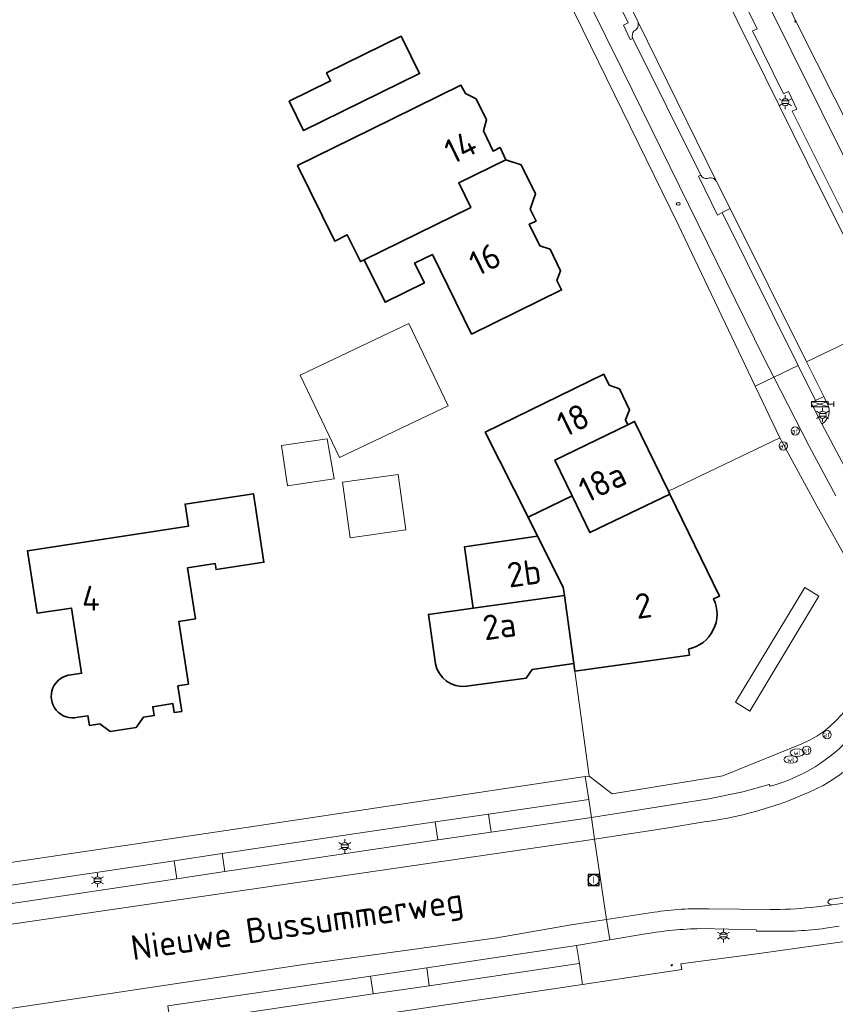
# Model space of a CAD drawing. Header units: metres. Extents: x 140853 to 145288, y 474558 to 480269.
# Tile 311 of 428: x 144504 to 144563, y 478526 to 478597. Entities that reach past the tile are written whole.
import ezdxf
from ezdxf.enums import TextEntityAlignment as Align

# ---------------------------------------------------------------- set-up
doc = ezdxf.new("R2010")
doc.units = ezdxf.units.M
doc.header["$MEASUREMENT"] = 0
for name, color, linetype, lineweight in [('B-WE-GR-GRAS_KRUIDENRIJK-G', 80, 'Continuous', 18), ('B-WE-GR-GROENVOORZIENING-G', 80, 'Continuous', 18), ('B-WE-KL-ET_LS_OV_LICHTMAST-S', 190, 'Continuous', 18), ('B-WE-KL-WATER_BRANDLEIDING_PUT-S', 150, 'Continuous', 18), ('B-WE-KL-WATER_PUT-S', 170, 'Continuous', 18), ('B-WE-OG-BEBOUWING-G', 7, 'Continuous', 35), ('B-WE-OG-BEBOUWING_BIJGEBOUW-G', 7, 'Continuous', 18), ('B-WE-OG-BEBOUWING_HUISNUMMER-T18', 10, 'Continuous', 18), ('B-WE-OG-BEBOUWING_STRAATNAAM-T18', 10, 'Continuous', 18), ('B-WE-OG-TERREIN_ERF-G', 7, 'Continuous', 18), ('B-WE-RI-GWA_RIOOLPUT-S', 30, 'Continuous', 18), ('B-WE-VH-VERHARDING_ASFALT-G', 252, 'Continuous', 18), ('B-WE-VH-VERHARDING_BETON-G', 252, 'Continuous', 18), ('B-WE-VH-VERHARDING_BETONSTRAATSTEEN-G', 252, 'Continuous', 18), ('B-WE-VH-VERHARDING_GESLOTEN-G', 7, 'Continuous', 18), ('B-WE-VH-VERHARDING_GRASBETONSTEEN-G', 70, 'Continuous', 18), ('B-WE-VH-VERHARDING_OPEN-G', 252, 'Continuous', 18), ('B-WE-VH-VERHARDING_STRAATBAKSTEEN-G', 252, 'Continuous', 18), ('B-WE-VH-VERHARDING_TEGEL-G', 252, 'Continuous', 18), ('B-WE-VW-AFSLUITPAAL-S', 7, 'Continuous', 18), ('B-WE-VW-VRI_DRAAGCONSTRUCTIE_PAAL-S', 160, 'Continuous', 18), ('N-WE-VW-TDI-T18', 1, 'Continuous', 18), ('N-WE-VW-TDI-T25', 7, 'Continuous', 25), ('X-XX-XX-ALGEMEEN-S', 7, 'Continuous', 18)]:
    doc.layers.add(name, color=color, linetype=linetype, lineweight=lineweight)
doc.styles.add('NLCS-ISO', font='txt')

# ---------------------------------------------------------------- blocks, each defined once
blk = doc.blocks.new('SIE-WEG_AFVALBAK_TYPE_01')
for radius in [0.25, 0.156]:
    blk.add_circle((0, 0), radius)
blk = doc.blocks.new('B-SIE-WEG_LICHTMAST-SO')
at = {"ltscale": 0.1}
for p, q in [((-1.1, 0.63), (-2.19, 1.27)), ((0, 1.27), (0, 2.53)), ((1.1, 0.63), (2.19, 1.27)), ((-1.1, -0.63), (-2.19, -1.27)), ((0, -1.27), (0, -2.53)), ((1.1, -0.63), (2.19, -1.27))]:
    blk.add_line(p, q, dxfattribs=at)
at = {"flags": 128}
for points in [[(-1.16, 0.5), (1.16, 0.5)], [(-1.16, -0.5), (1.16, -0.5)]]:
    blk.add_lwpolyline(points, dxfattribs=at)
at = {"ltscale": 0.1}
blk.add_circle((0, 0), 1.27, dxfattribs=at)
at = {"style": 'NLCS-ISO'}
blk.add_attdef('TYPE', text='', height=1.8, dxfattribs=at).set_placement((0, 2.53), align=Align.BOTTOM_CENTER)
blk = doc.blocks.new('SVW-AFSLUITPAAL-SO')
at = {"lineweight": 18}
blk.add_circle((0, 0), 1.5, dxfattribs=at)
at = {"lineweight": 18, "style": 'NLCS-ISO'}
blk.add_text('af', height=1.8, dxfattribs=at).set_placement((0, 0), align=Align.MIDDLE_CENTER)
blk = doc.blocks.new('SVW-TDI_VERKEERSREGELTOESTEL-SO')
at = {"color": 0, "linetype": 'ByBlock'}
for p, q in [((3, 0), (-3, 2)), ((3, 2), (-3, 0)), ((3, 1), (5, 1)), ((5, 2), (5, 0))]:
    blk.add_line(p, q, dxfattribs=at)
at = {"color": 0, "linetype": 'ByBlock', "flags": 128}
blk.add_lwpolyline([(-3, 0), (-3, 2), (3, 2), (3, 0)], close=True, dxfattribs=at)
at = {"layer": 'N-WE-VW-TDI-T18', "linetype": 'ByBlock', "style": 'NLCS-ISO', "flags": 1}
for tag, p in [('LEVERANCIER', (0, -8.43)), ('OMSCHRIJVING_LEGENDA', (0, -12.22)), ('LOCATIE', (0, -16)), ('BPS-CODERING', (0, -19.78)), ('NAAM_SWITCH', (0, -23.57)), ('IP-ADRES_SWITCH', (0, -27.35)), ('POSITIE_X', (0, -31.14)), ('POSITIE_Y', (0, -34.92)), ('OVERIGE_OPMERKING(EN)_1', (0, -38.71)), ('OVERIGE_OPMERKING(EN)_2', (0, -42.49))]:
    blk.add_attdef(tag, p, '', height=1.8, dxfattribs=at)
at = {"layer": 'N-WE-VW-TDI-T25', "linetype": 'ByBlock', "style": 'NLCS-ISO'}
blk.add_attdef('KASTNAAM', text='', height=2.5, dxfattribs=at).set_placement((0, 5.27), align=Align.MIDDLE_CENTER)
at = {"layer": 'N-WE-VW-TDI-T25', "linetype": 'ByBlock', "style": 'NLCS-ISO', "flags": 1}
blk.add_attdef('SOORT_KAST', text='', height=2.5, dxfattribs=at).set_placement((10.25, -3.4), align=Align.MIDDLE_CENTER)
blk = doc.blocks.new('SKL-WATERLEIDINGPUT-SO')
at = {"color": 0, "linetype": 'ByBlock', "lineweight": 18}
blk.add_ellipse((0, 0), major_axis=(2.5, 0), ratio=0.54, dxfattribs=at)
at = {"color": 0, "linetype": 'ByBlock', "lineweight": 18, "style": 'NLCS-ISO'}
blk.add_text('wl', height=1.8, dxfattribs=at).set_placement((0, 0), align=Align.MIDDLE_CENTER)
blk = doc.blocks.new('SRI-PUT_INSPECTIE-SO')
at = {"lineweight": -3, "flags": 128}
blk.add_lwpolyline([(-2, -2), (2, -2), (2, 2), (-2, 2)], close=True, dxfattribs=at)
at = {"lineweight": -3, "ltscale": 1.5}
blk.add_circle((0, 0), 2, dxfattribs=at)
at = {"ltscale": 0.1, "style": 'NLCS-ISO'}
blk.add_text('I', height=2.5, dxfattribs=at).set_placement((0, -0.01), align=Align.MIDDLE_CENTER)
blk = doc.blocks.new('SIE-WEG_STRAATPOT_BRANDKRAAN-SO')
blk.add_ellipse((0, 0), major_axis=(-0.729, 0), ratio=0.685994)
at = {"style": 'NLCS-ISO'}
blk.add_text('BR', height=0.4, dxfattribs=at).set_placement((-0.3, -0.15))

msp = doc.modelspace()

# ---------------------------------------------------------------- linework, layer by layer
at = {"layer": 'B-WE-GR-GRAS_KRUIDENRIJK-G', "ltscale": 0.2, "flags": 128}
for points in [[(144534.134, 478537.611), (144537.993, 478538.175), (144537.802, 478539.481), (144533.943, 478538.915), (144534.134, 478537.611)], [(144515.269, 478534.801), (144518.73, 478535.318), (144518.535, 478536.623), (144515.074, 478536.105), (144515.269, 478534.801)], [(144533.338, 478528.369), (144529.262, 478527.77), (144529.453, 478526.481), (144533.509, 478527.081), (144533.338, 478528.369)]]:
    msp.add_lwpolyline(points, close=True, dxfattribs=at)
at = {"layer": 'B-WE-GR-GROENVOORZIENING-G', "ltscale": 0.2, "flags": 128}
msp.add_lwpolyline([(144553.597, 478585.389, -0.28827), (144553.132, 478585.635), (144553.132, 478585.635), (144552.956, 478585.563), (144554.35, 478582.755), (144554.667, 478582.925), (144555.25, 478583.216), (144554.273, 478585.175), (144554.273, 478585.175, 0.426389), (144553.597, 478585.389)], format="xyb", close=True, dxfattribs=at)
at = {"layer": 'B-WE-OG-BEBOUWING-G', "ltscale": 0.2, "flags": 128}
for points in [[(144531.568, 478595.472), (144531.469, 478595.67), (144526.093, 478593.028), (144526.38, 478592.445), (144523.391, 478590.977), (144524.432, 478588.858), (144532.81, 478592.975), (144531.568, 478595.472)], [(144539.056, 478586.752), (144538.626, 478587.625), (144538.124, 478587.378), (144537.43, 478588.826), (144537.646, 478589.627), (144536.896, 478591.153), (144536.123, 478591.54), (144535.802, 478592.132), (144529.295, 478588.935), (144524.001, 478586.33), (144526.686, 478580.875), (144527.583, 478581.316), (144528.533, 478579.385), (144528.809, 478579.521), (144536.514, 478583.309), (144535.646, 478585.075), (144539.056, 478586.752)], [(144536.567, 478574.157), (144543.068, 478577.344), (144542.73, 478578.035), (144543.002, 478578.726), (144542.239, 478580.279), (144541.507, 478580.531), (144540.742, 478582.092), (144541.234, 478582.318), (144540.806, 478583.189), (144541.181, 478584.286), (144540.153, 478586.377), (144539.056, 478586.752), (144535.646, 478585.075), (144536.514, 478583.309), (144528.809, 478579.521), (144530.317, 478576.457), (144533.155, 478577.852), (144532.456, 478579.273), (144533.739, 478579.904), (144536.567, 478574.157)], [(144547.857, 478567.609), (144547.691, 478567.95), (144547.987, 478568.693), (144547.256, 478570.195), (144546.512, 478570.467), (144546.131, 478571.249), (144537.553, 478567.073), (144540.647, 478560.924), (144543.846, 478562.457), (144542.587, 478565.044), (144547.857, 478567.609)], [(144543.846, 478562.457), (144545.116, 478559.813), (144550.901, 478562.591), (144550.802, 478562.794), (144548.343, 478567.845), (144547.857, 478567.609), (144542.587, 478565.044), (144543.846, 478562.457)], [(144536.681, 478554.356), (144543.277, 478555.276), (144543.195, 478555.862), (144541.338, 478559.552), (144536.063, 478558.793), (144536.681, 478554.356)]]:
    msp.add_lwpolyline(points, close=True, dxfattribs=at)
for points in [[(144508.106, 478546.47), (144508.847, 478546.582), (144508.954, 478545.88), (144509.696, 478545.993), (144510.456, 478545.451), (144512.334, 478545.737), (144512.859, 478546.474), (144513.631, 478546.591), (144513.533, 478547.234), (144514.986, 478547.455), (144515.084, 478546.812), (144515.628, 478546.895), (144515.345, 478548.753), (144516.106, 478548.869), (144515.418, 478553.397), (144516.614, 478553.579), (144516.052, 478557.277), (144518.04, 478557.579), (144518.106, 478557.144), (144521.566, 478557.67), (144520.813, 478562.623), (144515.86, 478561.87), (144516.103, 478560.268), (144504.487, 478558.502), (144505.171, 478554.004), (144507.666, 478554.355), (144508.382, 478549.647), (144507.64, 478549.534), (144507.64, 478549.534, 1.084241), (144508.106, 478546.47)], [(144540.647, 478560.924), (144541.338, 478559.552), (144543.195, 478555.862), (144543.277, 478555.276), (144543.965, 478550.344), (144544.04, 478549.809), (144552.312, 478550.963), (144552.25, 478551.399), (144552.25, 478551.399, 0.484191), (144554.061, 478555.032), (144554.061, 478555.032), (144554.484, 478555.23), (144550.901, 478562.591), (144545.116, 478559.813), (144543.846, 478562.457), (144540.647, 478560.924)], [(144543.277, 478555.276), (144536.681, 478554.356), (144533.453, 478553.906), (144533.95, 478550.34), (144533.95, 478550.34, 0.387083), (144536.207, 478548.707), (144536.207, 478548.707), (144540.506, 478549.306), (144540.945, 478549.923), (144543.965, 478550.344), (144543.277, 478555.276)]]:
    msp.add_lwpolyline(points, format="xyb", close=True, dxfattribs=at)
at = {"layer": 'B-WE-OG-BEBOUWING_BIJGEBOUW-G', "ltscale": 0.2, "flags": 128}
for points in [[(144532.04, 478574.922), (144524.193, 478571.193), (144527.024, 478565.235), (144534.872, 478568.964), (144532.04, 478574.922)], [(144522.832, 478566.093), (144523.26, 478563.188), (144526.647, 478563.686), (144526.134, 478566.579), (144522.832, 478566.093)], [(144531.258, 478564.021), (144527.238, 478563.466), (144527.793, 478559.446), (144531.813, 478560.001), (144531.258, 478564.021)]]:
    msp.add_lwpolyline(points, close=True, dxfattribs=at)
at = {"layer": 'B-WE-OG-TERREIN_ERF-G', "ltscale": 0.2, "flags": 128}
for points in [[(144543.364, 478630.908), (144560.295, 478596.178), (144563.996, 478588.835), (144567.359, 478581.973), (144569.31, 478578.423), (144570.163, 478576.958), (144572.178, 478573.499), (144576.676, 478565.694), (144581.145, 478558.758), (144585.466, 478551.929), (144591.189, 478554.641), (144599.476, 478558.748), (144602.135, 478560.177), (144602.135, 478560.177, 0.134058), (144604.414, 478562.143), (144604.414, 478562.143, 0.02495), (144605.159, 478563.078), (144605.159, 478563.078, 0.091581), (144607.1, 478567.174), (144607.1, 478567.174), (144607.731, 478570.92), (144610.426, 478588.91)], [(144500, 478535.489), (144519.305, 478538.355), (144544.786, 478542.182), (144545.055, 478542.222), (144544.04, 478549.809), (144543.965, 478550.344), (144540.945, 478549.923), (144540.506, 478549.306), (144536.207, 478548.707), (144536.207, 478548.707, -0.387083), (144533.95, 478550.34), (144533.95, 478550.34), (144533.453, 478553.906), (144536.681, 478554.356), (144536.063, 478558.793), (144541.338, 478559.552), (144540.647, 478560.924), (144540.647, 478560.924), (144537.553, 478567.073), (144546.131, 478571.249), (144546.512, 478570.467), (144547.256, 478570.195), (144547.987, 478568.693), (144547.691, 478567.95), (144547.857, 478567.609), (144548.343, 478567.845), (144550.802, 478562.794), (144558.855, 478566.67), (144557.074, 478570.393), (144551.491, 478582.068), (144542.848, 478599.737)], [(144508.106, 478546.47, -1.084241), (144507.64, 478549.534)]]:
    msp.add_lwpolyline(points, format="xyb", dxfattribs=at)
for points in [[(144531.568, 478595.472), (144532.81, 478592.975), (144524.432, 478588.858), (144523.391, 478590.977), (144526.38, 478592.445), (144526.093, 478593.028), (144531.469, 478595.67), (144531.568, 478595.472)], [(144540.806, 478583.189), (144541.234, 478582.318), (144540.742, 478582.092), (144541.507, 478580.531), (144542.239, 478580.279), (144543.002, 478578.726), (144542.73, 478578.035), (144543.068, 478577.344), (144536.567, 478574.157), (144533.739, 478579.904), (144532.456, 478579.273), (144533.155, 478577.852), (144530.317, 478576.457), (144528.809, 478579.521), (144528.533, 478579.385), (144527.583, 478581.316), (144526.686, 478580.875), (144524.001, 478586.33), (144529.295, 478588.935), (144535.802, 478592.132), (144536.123, 478591.54), (144536.896, 478591.153), (144537.646, 478589.627), (144537.43, 478588.826), (144538.124, 478587.378), (144538.626, 478587.625), (144539.056, 478586.752), (144540.153, 478586.377), (144541.181, 478584.286), (144540.806, 478583.189)], [(144555.648, 478547.558), (144560.645, 478555.857), (144561.673, 478555.22), (144556.676, 478546.921), (144555.648, 478547.558)]]:
    msp.add_lwpolyline(points, close=True, dxfattribs=at)
msp.add_lwpolyline([(144554.061, 478555.032, -0.484191), (144552.25, 478551.399), (144552.25, 478551.399), (144552.312, 478550.963), (144544.04, 478549.809), (144545.055, 478542.222), (144546.732, 478540.93), (144554.733, 478542.23), (144560.435, 478544.542), (144560.435, 478544.542, 0.30127), (144565.352, 478552.159), (144565.352, 478552.159, 0.156631), (144564.058, 478557.216), (144564.058, 478557.216), (144561.517, 478561.747), (144558.855, 478566.67), (144550.802, 478562.794), (144550.901, 478562.591), (144554.484, 478555.23), (144554.061, 478555.032)], format="xyb", close=True, dxfattribs=at)
for points in [[(144507.64, 478549.534), (144508.382, 478549.647), (144507.666, 478554.355), (144505.171, 478554.004), (144504.487, 478558.502), (144516.103, 478560.268), (144515.86, 478561.87), (144520.813, 478562.623), (144521.566, 478557.67)], [(144521.566, 478557.67), (144518.106, 478557.144), (144518.04, 478557.579), (144516.052, 478557.277), (144516.614, 478553.579), (144515.418, 478553.397), (144516.106, 478548.869), (144515.345, 478548.753), (144515.628, 478546.895), (144515.084, 478546.812), (144514.986, 478547.455), (144513.533, 478547.234), (144513.631, 478546.591), (144512.859, 478546.474), (144512.334, 478545.737), (144510.456, 478545.451), (144509.696, 478545.993), (144508.954, 478545.88), (144508.847, 478546.582), (144508.106, 478546.47)], [(144610.455, 478500), (144603.791, 478506.696), (144597.808, 478513.352), (144593.17, 478518.511), (144584.488, 478529.141), (144583.558, 478530.126), (144583.084, 478530.628), (144580.4, 478532.008), (144578.398, 478532.249), (144574.879, 478531.804), (144562.851, 478530.184), (144557.355, 478529.41), (144551.698, 478528.66), (144551.756, 478528.24), (144544.588, 478527.175), (144526.943, 478524.553), (144500.52, 478520.605), (144500, 478520.527), (144484.364, 478518.19), (144484.375, 478518.111), (144448.075, 478512.779)]]:
    msp.add_lwpolyline(points, dxfattribs=at)
at = {"layer": 'B-WE-VH-VERHARDING_ASFALT-G', "ltscale": 0.2, "flags": 128}
for points in [[(144517.223, 478675.286), (144515.382, 478679.058), (144514.697, 478680.368), (144509.07, 478677.207), (144524.251, 478646.172), (144533.813, 478626.695), (144536.929, 478620.36), (144543.488, 478607.024), (144548.578, 478596.725), (144554.273, 478585.175), (144555.25, 478583.216), (144560.764, 478572.158), (144566.656, 478574.975), (144566.2, 478575.787), (144565.531, 478577.113), (144560.83, 478586.582), (144547.703, 478613.154), (144538.227, 478632.411), (144529.862, 478649.469), (144521.321, 478666.963), (144517.223, 478675.286)], [(144464.776, 478527.261), (144461.216, 478526.727), (144446.301, 478524.488), (144446.535, 478522.94), (144500, 478531.04), (144545.305, 478537.638), (144545.448, 478537.66), (144545.23, 478539.234), (144537.993, 478538.175), (144534.134, 478537.611), (144518.73, 478535.318), (144515.269, 478534.801), (144503.339, 478533.017), (144500, 478532.519), (144499.983, 478532.517), (144482.561, 478529.916), (144478.606, 478529.325), (144464.776, 478527.261)], [(144546.329, 478531.867), (144545.448, 478537.66), (144545.305, 478537.638), (144500, 478531.04), (144446.535, 478522.94), (144447.428, 478517.049), (144449.784, 478517.502), (144463.596, 478519.499), (144500, 478524.955), (144524.594, 478528.642), (144538.391, 478530.545), (144543.76, 478531.48), (144546.329, 478531.867)]]:
    msp.add_lwpolyline(points, close=True, dxfattribs=at)
for points in [[(144541.336, 478605.643), (144547.495, 478593.181), (144557.698, 478572.434), (144558.415, 478571.034), (144560.173, 478571.875), (144554.667, 478582.925), (144554.35, 478582.755), (144552.956, 478585.563), (144553.132, 478585.635), (144553.132, 478585.635), (144548.22, 478595.516), (144548.041, 478595.427), (144547.552, 478596.467), (144547.877, 478596.632), (144544.093, 478604.33)], [(144552.409, 478605.972), (144557.197, 478596.198), (144556.868, 478596.054), (144559.119, 478591.515), (144559.481, 478591.686), (144560.084, 478590.409), (144559.742, 478590.246), (144566.167, 478577.39), (144566.447, 478577.512), (144567.647, 478575.492), (144568.938, 478576.244), (144568.556, 478576.954), (144567.508, 478578.952), (144564.105, 478585.719), (144557.434, 478599.16)], [(144514.615, 478525.619), (144529.262, 478527.77), (144533.338, 478528.369), (144544.163, 478529.994), (144546.554, 478530.392), (144546.329, 478531.867), (144543.76, 478531.48), (144538.391, 478530.545), (144524.594, 478528.642), (144500, 478524.955)]]:
    msp.add_lwpolyline(points, dxfattribs=at)
for points in [[(144564.1, 478545.161, -0.143187), (144558.157, 478541.494), (144558.157, 478541.494), (144558.075, 478541.605), (144556.168, 478541.09), (144553.705, 478540.591), (144545.23, 478539.234), (144545.448, 478537.66), (144545.448, 478537.66), (144550.81, 478538.476), (144553.388, 478538.909), (144553.388, 478538.909, 0.081441), (144561.985, 478541.543), (144561.985, 478541.543, 0.225274), (144568.378, 478550.777)], [(144565.145, 478533.253), (144562.631, 478532.918), (144562.098, 478532.85), (144561.102, 478532.727), (144561.102, 478532.727, -0.023273), (144558.136, 478532.58), (144558.136, 478532.58), (144553.72, 478532.631), (144553.72, 478532.631, 0.048436), (144549.756, 478532.383), (144549.756, 478532.383), (144546.329, 478531.867), (144546.554, 478530.392), (144549.131, 478530.821), (144549.131, 478530.821, -0.035972), (144553.132, 478531.205), (144553.132, 478531.205), (144557.141, 478531.123), (144557.148, 478531.015), (144558.147, 478531.029), (144558.147, 478531.029, 0.043491), (144562.147, 478531.229), (144562.147, 478531.229), (144563.124, 478531.386)]]:
    msp.add_lwpolyline(points, format="xyb", dxfattribs=at)
at = {"layer": 'B-WE-VH-VERHARDING_BETON-G', "ltscale": 0.2, "flags": 128}
msp.add_lwpolyline([(144570.332, 478535.358), (144565.503, 478533.886), (144564.576, 478533.648), (144562.578, 478533.342), (144562.578, 478533.342, 0.378902), (144562.314, 478533.094), (144562.314, 478533.094, 0.245647), (144562.631, 478532.918), (144562.631, 478532.918), (144565.145, 478533.253), (144570.94, 478534.098), (144570.94, 478534.098, 0.474901), (144571.11, 478534.822), (144571.11, 478534.822), (144570.861, 478535.225), (144570.861, 478535.225, 0.269896), (144570.332, 478535.358)], format="xyb", close=True, dxfattribs=at)
at = {"layer": 'B-WE-VH-VERHARDING_BETONSTRAATSTEEN-G', "ltscale": 0.2, "flags": 128}
msp.add_lwpolyline([(144548.22, 478595.516), (144553.132, 478585.635), (144553.132, 478585.635, 0.28827), (144553.597, 478585.389), (144553.597, 478585.389, -0.426389), (144554.273, 478585.175), (144554.273, 478585.175), (144548.578, 478596.725), (144548.578, 478596.725, -0.397934), (144548.318, 478596.051), (144548.318, 478596.051, 0.306861), (144548.22, 478595.516)], format="xyb", close=True, dxfattribs=at)
for points in [[(144554.667, 478582.925), (144560.173, 478571.875), (144561.432, 478569.348), (144562.019, 478569.641), (144560.764, 478572.158), (144555.25, 478583.216), (144554.667, 478582.925)], [(144482.367, 478531.225), (144499.782, 478533.821), (144500, 478533.854), (144503.145, 478534.323), (144515.074, 478536.105), (144518.535, 478536.623), (144529.363, 478538.244), (144533.943, 478538.915), (144537.802, 478539.481), (144545.033, 478540.54), (144544.786, 478542.182), (144519.305, 478538.355), (144500, 478535.489), (144476.177, 478531.949), (144476.168, 478532.078), (144459.436, 478529.587), (144448.869, 478528.037), (144445.832, 478527.581), (144446.103, 478525.794), (144461.023, 478528.047), (144464.586, 478528.567), (144467.571, 478529.003), (144478.41, 478530.634), (144482.367, 478531.225)]]:
    msp.add_lwpolyline(points, close=True, dxfattribs=at)
msp.add_lwpolyline([(144526.943, 478524.553), (144544.588, 478527.175), (144544.363, 478528.689), (144544, 478528.633), (144533.509, 478527.081), (144529.453, 478526.481), (144519.381, 478525.002)], dxfattribs=at)
at = {"layer": 'B-WE-VH-VERHARDING_GESLOTEN-G', "ltscale": 0.2, "flags": 128}
for points in [[(144566.656, 478574.975), (144560.764, 478572.158), (144562.019, 478569.641), (144562.27, 478569.137), (144562.27, 478569.137, -0.410634), (144561.89, 478567.671), (144561.89, 478567.671), (144564.195, 478563.305)], [(144568.378, 478550.777, -0.225274), (144561.985, 478541.543), (144561.985, 478541.543, -0.081441), (144553.388, 478538.909), (144553.388, 478538.909), (144550.81, 478538.476), (144545.448, 478537.66), (144546.329, 478531.867), (144549.756, 478532.383), (144549.756, 478532.383, -0.048436), (144553.72, 478532.631), (144553.72, 478532.631), (144558.136, 478532.58), (144558.136, 478532.58, 0.023273), (144561.102, 478532.727), (144561.102, 478532.727), (144562.098, 478532.85), (144562.631, 478532.918), (144562.631, 478532.918, -0.245647), (144562.314, 478533.094), (144562.314, 478533.094, -0.378902), (144562.578, 478533.342), (144562.578, 478533.342), (144564.576, 478533.648)]]:
    msp.add_lwpolyline(points, format="xyb", dxfattribs=at)
msp.add_lwpolyline([(144564.195, 478563.305), (144561.89, 478567.671), (144561.104, 478569.176), (144561.432, 478569.348), (144560.173, 478571.875), (144558.415, 478571.034), (144560.969, 478566.047), (144562.884, 478562.466)], dxfattribs=at)
at = {"layer": 'B-WE-VH-VERHARDING_GRASBETONSTEEN-G', "ltscale": 0.2, "flags": 128}
for points in [[(144545.23, 478539.234), (144545.033, 478540.54), (144537.802, 478539.481), (144537.993, 478538.175), (144545.23, 478539.234)], [(144533.943, 478538.915), (144529.363, 478538.244), (144518.535, 478536.623), (144518.73, 478535.318), (144534.134, 478537.611), (144533.943, 478538.915)], [(144503.145, 478534.323), (144503.339, 478533.017), (144515.269, 478534.801), (144515.074, 478536.105), (144503.145, 478534.323)], [(144533.338, 478528.369), (144533.509, 478527.081), (144544, 478528.633), (144544.363, 478528.689), (144544.163, 478529.994), (144533.338, 478528.369)], [(144529.262, 478527.77), (144514.615, 478525.619), (144514.811, 478524.314), (144519.381, 478525.002), (144529.453, 478526.481), (144529.262, 478527.77)]]:
    msp.add_lwpolyline(points, close=True, dxfattribs=at)
at = {"layer": 'B-WE-VH-VERHARDING_OPEN-G', "ltscale": 0.2, "flags": 128}
msp.add_lwpolyline([(144555.648, 478547.558), (144556.676, 478546.921), (144561.673, 478555.22), (144560.645, 478555.857), (144555.648, 478547.558)], close=True, dxfattribs=at)
at = {"layer": 'B-WE-VH-VERHARDING_STRAATBAKSTEEN-G', "ltscale": 0.2, "flags": 128}
msp.add_lwpolyline([(144547.703, 478613.154), (144560.83, 478586.582), (144565.531, 478577.113), (144566.167, 478577.39), (144559.742, 478590.246), (144560.084, 478590.409), (144559.481, 478591.686), (144559.119, 478591.515), (144556.868, 478596.054), (144557.197, 478596.198), (144552.409, 478605.972)], dxfattribs=at)
for points in [[(144542.313, 478607.497), (144542.123, 478607.408), (144543.733, 478604.162), (144544.093, 478604.33), (144547.877, 478596.632), (144547.552, 478596.467), (144548.041, 478595.427), (144548.22, 478595.516), (144548.22, 478595.516, -0.306861), (144548.318, 478596.051), (144548.318, 478596.051, 0.397934), (144548.578, 478596.725), (144548.578, 478596.725), (144543.488, 478607.024), (144543.488, 478607.024, 0.29266), (144543.01, 478607.298), (144543.01, 478607.298, 0.101493), (144542.802, 478607.243), (144542.802, 478607.243, -0.278418), (144542.313, 478607.497)], [(144562.27, 478569.137), (144562.019, 478569.641), (144561.432, 478569.348), (144561.104, 478569.176), (144561.89, 478567.671), (144561.89, 478567.671, 0.410634), (144562.27, 478569.137)]]:
    msp.add_lwpolyline(points, format="xyb", close=True, dxfattribs=at)
at = {"layer": 'B-WE-VH-VERHARDING_TEGEL-G', "ltscale": 0.2, "flags": 128}
for points in [[(144516.217, 478654.045), (144522.397, 478641.519), (144525.441, 478635.496), (144525.219, 478635.377), (144531.432, 478622.622), (144531.54, 478622.675), (144541.988, 478601.496), (144542.848, 478599.737), (144551.491, 478582.068), (144557.074, 478570.393), (144558.415, 478571.034), (144557.698, 478572.434), (144547.495, 478593.181), (144541.336, 478605.643), (144528.035, 478632.679), (144506.809, 478676.059)], [(144522.706, 478669.895), (144532.607, 478649.657), (144541.582, 478631.358), (144557.434, 478599.16), (144564.105, 478585.719), (144567.508, 478578.952), (144568.556, 478576.954), (144568.938, 478576.244), (144570.163, 478576.958), (144569.31, 478578.423), (144567.359, 478581.973), (144563.996, 478588.835), (144560.295, 478596.178), (144543.364, 478630.908), (144536.389, 478644.929), (144533.299, 478651.094), (144528.387, 478661.172)], [(144562.884, 478562.466), (144560.969, 478566.047), (144558.415, 478571.034), (144557.074, 478570.393), (144558.855, 478566.67), (144561.517, 478561.747), (144564.058, 478557.216)]]:
    msp.add_lwpolyline(points, dxfattribs=at)
for points in [[(144565.352, 478552.159, -0.30127), (144560.435, 478544.542), (144560.435, 478544.542), (144554.733, 478542.23), (144546.732, 478540.93), (144545.055, 478542.222), (144544.786, 478542.182), (144545.033, 478540.54), (144545.23, 478539.234), (144553.705, 478540.591), (144556.168, 478541.09), (144558.075, 478541.605), (144558.157, 478541.494), (144558.157, 478541.494, 0.143187), (144564.1, 478545.161)], [(144563.124, 478531.386), (144562.147, 478531.229), (144562.147, 478531.229, -0.043491), (144558.147, 478531.029), (144558.147, 478531.029), (144557.148, 478531.015), (144557.141, 478531.123), (144553.132, 478531.205), (144553.132, 478531.205, 0.035972), (144549.131, 478530.821), (144549.131, 478530.821), (144546.554, 478530.392), (144544.163, 478529.994), (144544.363, 478528.689), (144544.588, 478527.175), (144551.756, 478528.24), (144551.698, 478528.66), (144551.698, 478528.66), (144557.355, 478529.41), (144562.851, 478530.184), (144574.879, 478531.804)]]:
    msp.add_lwpolyline(points, format="xyb", dxfattribs=at)

# ---------------------------------------------------------------- block references
at = {"layer": 'B-WE-KL-ET_LS_OV_LICHTMAST-S', "xscale": 0.2, "yscale": 0.2, "zscale": 0.2}
for p in [(144559.241, 478590.906), (144561.934, 478568.321), (144527.405, 478537.162), (144509.538, 478534.697), (144554.775, 478530.7)]:
    msp.add_blockref('B-SIE-WEG_LICHTMAST-SO', p, dxfattribs=at)
at = {"layer": 'B-WE-KL-WATER_BRANDLEIDING_PUT-S', "xscale": 0.2, "yscale": 0.2, "zscale": 0.2}
msp.add_blockref('SIE-WEG_STRAATPOT_BRANDKRAAN-SO', (144551.508, 478583.56), dxfattribs=at)
at = {"layer": 'B-WE-KL-WATER_PUT-S', "xscale": 0.2, "yscale": 0.2, "zscale": 0.2}
for p in [(144560.101, 478543.911), (144559.637, 478543.418)]:
    msp.add_blockref('SKL-WATERLEIDINGPUT-SO', p, dxfattribs=at)
at = {"layer": 'B-WE-RI-GWA_RIOOLPUT-S', "xscale": 0.2, "yscale": 0.2, "zscale": 0.2}
msp.add_blockref('SRI-PUT_INSPECTIE-SO', (144545.387, 478534.717), dxfattribs=at)
at = {"layer": 'B-WE-VW-AFSLUITPAAL-S', "xscale": 0.2, "yscale": 0.2, "zscale": 0.2}
for p in [(144559.957, 478567.15), (144559.091, 478566.074), (144562.262, 478545.214), (144560.792, 478544.093)]:
    msp.add_blockref('SVW-AFSLUITPAAL-SO', p, dxfattribs=at)
at = {"layer": 'B-WE-VW-VRI_DRAAGCONSTRUCTIE_PAAL-S', "xscale": 0.2, "yscale": 0.2, "zscale": 0.2}
msp.add_blockref('SVW-TDI_VERKEERSREGELTOESTEL-SO', (144561.736, 478568.889), dxfattribs=at)
at = {"layer": 'X-XX-XX-ALGEMEEN-S', "xscale": 0.2, "yscale": 0.2, "zscale": 0.2}
for p in [(144559.972, 478596.746), (144551.036, 478528.562)]:
    msp.add_blockref('SIE-WEG_AFVALBAK_TYPE_01', p, dxfattribs=at)

# ---------------------------------------------------------------- texts
at = {"layer": 'B-WE-OG-BEBOUWING_HUISNUMMER-T18', "style": 'NLCS-ISO'}
for s, rotation, p in [('14', 26.2, (144535.764, 478587.657)), ('16', 26.1, (144537.533, 478579.551)), ('18', 26, (144543.902, 478567.946)), ('18a', 26, (144546.025, 478563.467)), ('2b', 7.9, (144540.367, 478556.889)), ('2', 7.9, (144548.981, 478554.537)), ('2a', 7.9, (144538.577, 478553.076))]:
    msp.add_text(s, height=1.8, rotation=rotation, dxfattribs=at).set_placement(p, align=Align.MIDDLE_CENTER)
msp.add_text('4', height=1.8, dxfattribs=at).set_placement((144509.06, 478555.066), align=Align.MIDDLE_CENTER)
at = {"layer": 'B-WE-OG-BEBOUWING_STRAATNAAM-T18', "style": 'NLCS-ISO'}
msp.add_text('Nieuwe Bussummerweg', height=1.8, rotation=8.3, dxfattribs=at).set_placement((144523.955, 478531.543), align=Align.MIDDLE_CENTER)

doc.saveas('drawing.dxf')
